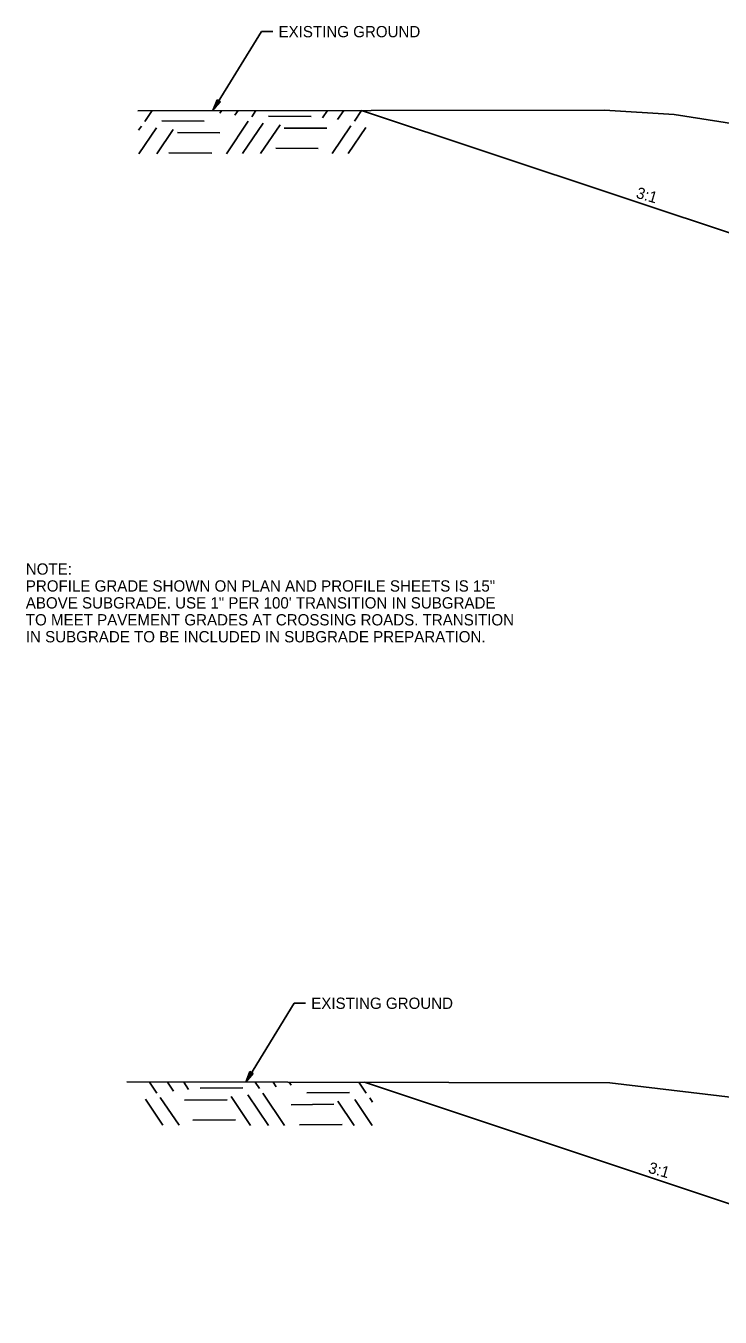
# Model space of a CAD drawing. Extents: x 1001270 to 1003428, y 1840152 to 1842912.
# Drawn here: x 1002281.7 to 1002318.6, y 1842814.5 to 1842883.1 of the extents above; entities that cross this region are included whole.
import ezdxf

# ---------------------------------------------------------------- set-up
doc = ezdxf.new("R2010")
doc.units = 0
doc.layers.add('19', color=7, linetype='Continuous')
doc.layers.add('R_Draft', color=7, linetype='Continuous')

msp = doc.modelspace()

# ---------------------------------------------------------------- linework, layer by layer
at = {"layer": '19'}
for p, q in [((1002291.663, 1842878.627), (1002291.887, 1842879.193)), ((1002292.065, 1842879.084), (1002291.663, 1842878.627)), ((1002291.737, 1842878.767), (1002291.93, 1842879.161)), ((1002292.024, 1842879.105), (1002291.76, 1842878.756)), ((1002291.887, 1842879.193), (1002292.065, 1842879.084)), ((1002288.048, 1842878.048), (1002288.44, 1842878.631)), ((1002292.033, 1842878.482), (1002292.139, 1842878.632)), ((1002292.828, 1842878.39), (1002292.994, 1842878.634)), ((1002293.724, 1842878.298), (1002293.949, 1842878.637)), ((1002294.611, 1842878.327), (1002296.872, 1842878.316)), ((1002297.488, 1842878.242), (1002297.749, 1842878.638)), ((1002298.282, 1842878.15), (1002298.614, 1842878.639)), ((1002299.178, 1842878.058), (1002299.558, 1842878.632)), ((1002321.15, 1842871.435), (1002299.558, 1842878.632)), ((1002287.708, 1842877.58), (1002287.862, 1842877.805)), ((1002287.731, 1842876.331), (1002288.657, 1842877.714)), ((1002288.686, 1842876.333), (1002289.552, 1842877.621)), ((1002288.937, 1842878.087), (1002291.196, 1842878.065)), ((1002289.777, 1842877.458), (1002292.036, 1842877.436)), ((1002292.385, 1842876.335), (1002293.538, 1842878.056)), ((1002293.24, 1842876.337), (1002294.333, 1842877.964)), ((1002294.195, 1842876.339), (1002295.228, 1842877.872)), ((1002295.441, 1842877.699), (1002297.712, 1842877.686)), ((1002297.996, 1842876.34), (1002298.992, 1842877.816)), ((1002298.85, 1842876.343), (1002299.787, 1842877.724)), ((1002289.324, 1842876.378), (1002291.595, 1842876.366)), ((1002294.999, 1842876.629), (1002297.259, 1842876.607)), ((1002293.401, 1842826.957), (1002293.625, 1842827.523)), ((1002293.802, 1842827.414), (1002293.401, 1842826.957)), ((1002293.475, 1842827.097), (1002293.668, 1842827.491)), ((1002293.761, 1842827.435), (1002293.498, 1842827.086)), ((1002293.625, 1842827.523), (1002293.802, 1842827.414)), ((1002288.678, 1842826.383), (1002288.297, 1842826.957)), ((1002289.573, 1842826.475), (1002289.241, 1842826.964)), ((1002290.368, 1842826.567), (1002290.106, 1842826.962)), ((1002293.244, 1842826.652), (1002290.983, 1842826.64)), ((1002294.132, 1842826.622), (1002293.906, 1842826.961)), ((1002295.027, 1842826.715), (1002294.861, 1842826.959)), ((1002295.822, 1842826.806), (1002295.716, 1842826.956)), ((1002299.807, 1842826.372), (1002299.415, 1842826.955)), ((1002321.796, 1842819.593), (1002299.713, 1842826.954)), ((1002289.005, 1842824.667), (1002288.069, 1842826.049)), ((1002289.86, 1842824.665), (1002288.863, 1842826.141)), ((1002292.414, 1842826.023), (1002290.143, 1842826.011)), ((1002293.66, 1842824.664), (1002292.627, 1842826.196)), ((1002294.615, 1842824.662), (1002293.523, 1842826.288)), ((1002295.47, 1842824.659), (1002294.317, 1842826.38)), ((1002298.918, 1842826.411), (1002296.659, 1842826.39)), ((1002299.169, 1842824.658), (1002298.303, 1842825.946)), ((1002300.125, 1842824.656), (1002299.198, 1842826.038)), ((1002300.147, 1842825.904), (1002299.993, 1842826.13)), ((1002298.078, 1842825.782), (1002295.819, 1842825.761)), ((1002292.856, 1842824.953), (1002290.596, 1842824.932)), ((1002298.531, 1842824.703), (1002296.261, 1842824.69))]:
    msp.add_line(p, q, dxfattribs=at)
for points in [[(1002294.846, 1842882.826), (1002294.246, 1842882.825), (1002291.663, 1842878.627)], [(1002287.67, 1842878.62), (1002312.476, 1842878.646)], [(1002312.476, 1842878.646), (1002316.166, 1842878.422), (1002320.348, 1842877.772), (1002324.071, 1842876.539), (1002333.313, 1842873.14), (1002335.792, 1842872.318), (1002340.406, 1842870.959), (1002345.958, 1842871.203), (1002354.686, 1842871.131), (1002358.509, 1842871.154), (1002367.384, 1842870.827), (1002373.548, 1842870.896), (1002380.3, 1842870.96), (1002385.837, 1842869.957), (1002390.452, 1842869.363), (1002395.437, 1842869.328)], [(1002296.584, 1842831.156), (1002295.984, 1842831.155), (1002293.401, 1842826.957)], [(1002287.077, 1842826.982), (1002312.752, 1842826.926)], [(1002312.752, 1842826.926), (1002320.354, 1842826.025), (1002324.665, 1842824.376), (1002330.512, 1842821.441), (1002334.696, 1842820.564), (1002344.087, 1842818.08), (1002348.635, 1842817.711), (1002354.534, 1842817.137), (1002367.007, 1842815.856), (1002374.354, 1842815.492), (1002376.7, 1842815.553), (1002380.574, 1842815.492), (1002390.464, 1842814.462), (1002395.954, 1842814.756)]]:
    msp.add_lwpolyline(points, dxfattribs=at)

# ---------------------------------------------------------------- texts
for p in [(1002295.146, 1842882.526), (1002296.884, 1842830.856)]:
    msp.add_text('EXISTING GROUND', height=0.6, dxfattribs=at).set_placement(p)
for p in [(1002314.105, 1842873.999), (1002314.751, 1842822.157)]:
    msp.add_text('3:1', height=0.6, rotation=343.76133, dxfattribs=at).set_placement(p)
at = {"layer": 'R_Draft'}
for s, p in [('NOTE:', (1002281.717, 1842853.948)), ('PROFILE GRADE SHOWN ON PLAN AND PROFILE SHEETS IS 15"', (1002281.717, 1842853.048)), ('ABOVE SUBGRADE. USE 1" PER 100\' TRANSITION IN SUBGRADE', (1002281.717, 1842852.148)), ('TO MEET PAVEMENT GRADES AT CROSSING ROADS. TRANSITION', (1002281.717, 1842851.248)), ('IN SUBGRADE TO BE INCLUDED IN SUBGRADE PREPARATION.', (1002281.717, 1842850.348))]:
    msp.add_text(s, height=0.6, rotation=360, dxfattribs=at).set_placement(p)

doc.saveas('drawing.dxf')
